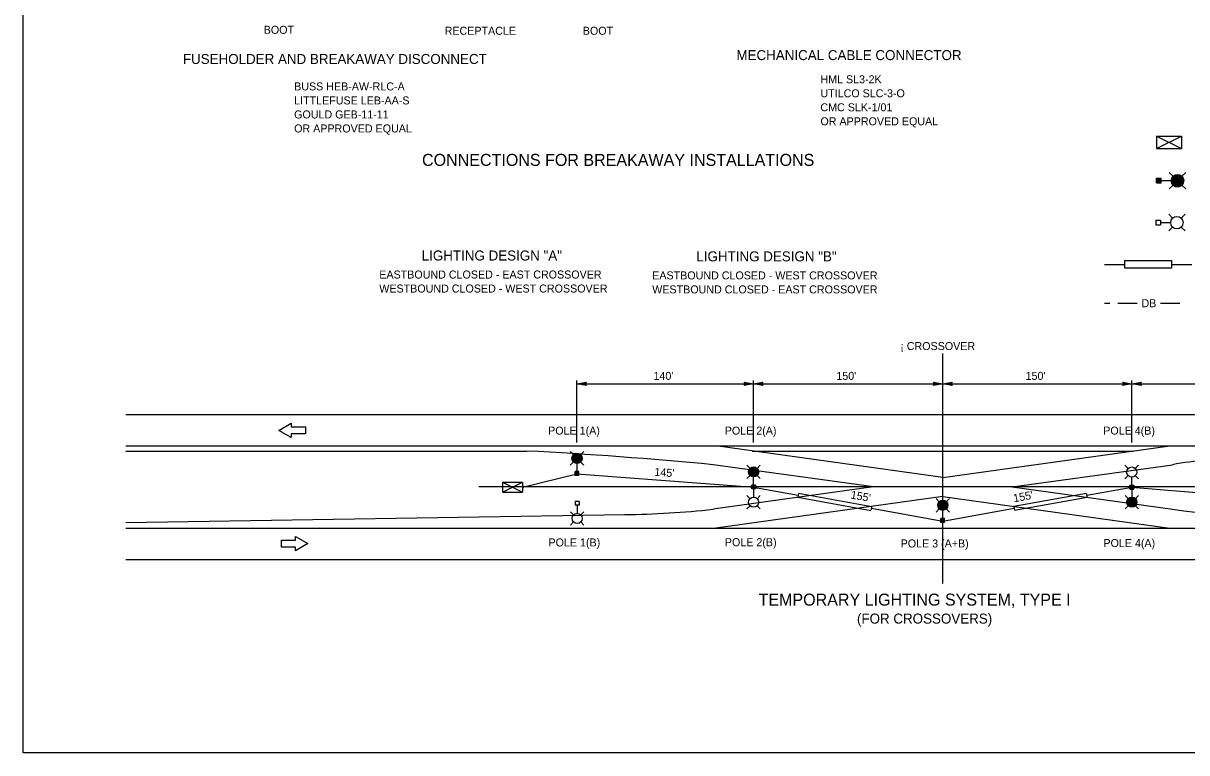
# Model space of a CAD drawing. Extents: x 99968 to 128667, y 90163 to 102182.
# Drawn here: x 120367 to 122113, y 93472 to 94565 of the extents above; entities that cross this region are included whole.
import ezdxf

# ---------------------------------------------------------------- set-up
doc = ezdxf.new("R2010")
doc.units = 0
doc.layers.add('Default', color=7, linetype='Continuous')
doc.layers.add('RD Standard Plans Active', color=7, linetype='Continuous')

msp = doc.modelspace()

# ---------------------------------------------------------------- linework, layer by layer
at = {"layer": 'Default'}
msp.add_lwpolyline([(120367.5, 95671.5), (123567.2, 95671.5), (123567.2, 93471.9), (120367.5, 93471.9)], close=True, dxfattribs=at)
at = {"layer": 'RD Standard Plans Active'}
for p, q in [((122067.2, 94395.9), (122104.6, 94395.9)), ((122067.2, 94377.2), (122104.6, 94395.9)), ((122067.2, 94395.9), (122104.6, 94377.2)), ((122067.2, 94395.9), (122067.2, 94377.2)), ((122104.6, 94395.9), (122104.6, 94377.2)), ((122067.2, 94377.2), (122104.6, 94377.2)), ((122067.3, 94325.7), (122067.3, 94332.7)), ((122067.3, 94332.7), (122074.3, 94332.7)), ((122067.3, 94332.1), (122074.3, 94332.1)), ((122067.3, 94331.5), (122074.3, 94331.5)), ((122067.3, 94330.9), (122074.3, 94330.9)), ((122067.3, 94330.3), (122074.3, 94330.3)), ((122067.3, 94329.8), (122074.3, 94329.8)), ((122067.3, 94329.2), (122074.3, 94329.2)), ((122067.3, 94328.6), (122074.3, 94328.6)), ((122067.3, 94328), (122074.3, 94328)), ((122067.3, 94327.4), (122074.3, 94327.4)), ((122067.3, 94326.8), (122074.3, 94326.8)), ((122067.3, 94326.3), (122074.3, 94326.3)), ((122067.3, 94325.7), (122074.3, 94325.7)), ((122070.8, 94329.2), (122070.8, 94329.2)), ((122074.3, 94325.7), (122074.3, 94332.7)), ((122074.3, 94329.2), (122089.4, 94329.2)), ((122092.2, 94335.8), (122086.4, 94341.5)), ((122089.4, 94329.2), (122108.1, 94329.2)), ((122089.5, 94330.3), (122108, 94330.3)), ((122089.5, 94329.8), (122108.1, 94329.8)), ((122089.5, 94328.6), (122108.1, 94328.6)), ((122089.5, 94328), (122108, 94328)), ((122089.6, 94330.9), (122107.9, 94330.9)), ((122089.6, 94327.4), (122107.9, 94327.4)), ((122089.7, 94331.5), (122107.8, 94331.5)), ((122089.7, 94326.8), (122107.8, 94326.8)), ((122089.9, 94332.1), (122107.6, 94332.1)), ((122089.9, 94326.3), (122107.6, 94326.3)), ((122090.1, 94332.7), (122107.4, 94332.7)), ((122090.1, 94325.7), (122107.4, 94325.7)), ((122090.4, 94333.3), (122107.1, 94333.3)), ((122090.4, 94325.1), (122107.1, 94325.1)), ((122090.7, 94333.8), (122106.8, 94333.8)), ((122091, 94334.4), (122106.5, 94334.4)), ((122091.5, 94335), (122106.1, 94335)), ((122092, 94335.6), (122105.5, 94335.6)), ((122092.6, 94336.2), (122104.9, 94336.2)), ((122093.3, 94336.8), (122104.2, 94336.8)), ((122094.2, 94337.3), (122103.3, 94337.3)), ((122095.5, 94337.9), (122102, 94337.9)), ((122105.4, 94335.8), (122111.1, 94341.5)), ((122108, 94330.3), (122108.1, 94330.3)), ((122108.1, 94329.5), (122108.1, 94329.5)), ((122092.2, 94322.6), (122086.4, 94316.8)), ((122090.7, 94324.5), (122106.8, 94324.5)), ((122091, 94323.9), (122106.5, 94323.9)), ((122091.5, 94323.3), (122106.1, 94323.3)), ((122092, 94322.8), (122105.5, 94322.8)), ((122092.6, 94322.2), (122104.9, 94322.2)), ((122093.3, 94321.6), (122104.2, 94321.6)), ((122094.2, 94321), (122103.3, 94321)), ((122095.5, 94320.4), (122102, 94320.4)), ((122105.4, 94322.6), (122111.1, 94316.8)), ((122091.3, 94272.9), (122085.6, 94278.7)), ((122104.5, 94272.9), (122110.3, 94278.7)), ((122066.4, 94269.8), (122066.4, 94262.8)), ((122066.4, 94269.8), (122073.4, 94269.8)), ((122066.4, 94262.8), (122073.4, 94262.8)), ((122069.9, 94266.3), (122069.9, 94266.3)), ((122073.4, 94269.8), (122073.4, 94262.8)), ((122073.4, 94266.3), (122088.6, 94266.3)), ((122091.3, 94259.7), (122085.6, 94253.9)), ((122104.5, 94259.7), (122110.3, 94253.9)), ((121989.5, 94203.6), (122019.9, 94203.6)), ((122019.9, 94209.7), (122089.9, 94209.7)), ((122019.9, 94198), (122019.9, 94209.7)), ((122089.9, 94209.7), (122089.9, 94198)), ((122089.9, 94203.6), (122120.2, 94203.6)), ((122089.9, 94198), (122019.9, 94198)), ((121989.5, 94145.5), (121997.5, 94145.5)), ((122009.1, 94145.5), (122038.3, 94145.5)), ((122073.3, 94145.5), (122102.4, 94145.5)), ((121746.7, 93725.3), (121746.7, 94070.2)), ((121198, 93936.6), (121198, 94029.6)), ((121462.9, 93936.6), (121462.9, 94029.6)), ((122030.5, 93936.6), (122030.5, 94029.6)), ((121198, 94024.6), (121462.9, 94024.6)), ((121462.9, 94024.6), (121746.7, 94024.6)), ((121746.7, 94024.6), (122030.5, 94024.6)), ((122030.5, 94024.6), (122295.4, 94024.6)), ((120521.4, 93978.9), (122851.2, 93978.9)), ((120521.4, 93931.6), (122851.2, 93931.6)), ((120521.4, 93924), (121122.3, 93924)), ((121746.7, 93884.3), (121406.1, 93931.6)), ((121460.6, 93924), (122032.8, 93924)), ((121746.7, 93884.3), (122087.2, 93931.6)), ((121192.7, 93918.4), (121188, 93923.1)), ((121192.7, 93907.7), (121188, 93903)), ((121191, 93910.4), (121191, 93915.7)), ((121191.4, 93909.4), (121191.4, 93916.7)), ((121191.9, 93908.6), (121191.9, 93917.5)), ((121192.4, 93908), (121192.4, 93918.1)), ((121192.8, 93907.6), (121192.8, 93918.5)), ((121193.3, 93907.1), (121193.3, 93919)), ((121193.8, 93906.8), (121193.8, 93919.3)), ((121194.3, 93906.5), (121194.3, 93919.6)), ((121194.7, 93906.2), (121194.7, 93919.8)), ((121195.2, 93906), (121195.2, 93920.1)), ((121195.7, 93905.9), (121195.7, 93920.2)), ((121196.2, 93905.7), (121196.2, 93920.4)), ((121196.6, 93905.6), (121196.6, 93920.5)), ((121197.1, 93920.6), (121197.1, 93920.6)), ((121197.1, 93905.5), (121197.1, 93920.6)), ((121197.6, 93905.5), (121197.6, 93920.6)), ((121197.8, 93920.6), (121197.8, 93920.6)), ((121198.1, 93905.5), (121198.1, 93920.6)), ((121198.5, 93905.5), (121198.5, 93920.6)), ((121199, 93905.5), (121199, 93920.6)), ((121199.5, 93905.6), (121199.5, 93920.5)), ((121199.9, 93905.7), (121199.9, 93920.4)), ((121200.4, 93905.9), (121200.4, 93920.2)), ((121200.9, 93906), (121200.9, 93920.1)), ((121201.4, 93906.2), (121201.4, 93919.8)), ((121201.8, 93906.5), (121201.8, 93919.6)), ((121202.3, 93906.8), (121202.3, 93919.3)), ((121202.8, 93907.1), (121202.8, 93919)), ((121203.3, 93907.6), (121203.3, 93918.5)), ((121203.4, 93918.4), (121208.1, 93923.1)), ((121203.4, 93907.7), (121208.1, 93903)), ((121203.7, 93908), (121203.7, 93918.1)), ((121204.2, 93908.6), (121204.2, 93917.5)), ((121204.7, 93909.4), (121204.7, 93916.7)), ((121205.1, 93910.4), (121205.1, 93915.7)), ((121116.5, 93869.6), (121197.9, 93889.7)), ((121200.9, 93893.2), (121195.2, 93893.2)), ((121195.2, 93887.5), (121195.2, 93893.2)), ((121195.7, 93887.5), (121195.7, 93893.2)), ((121196.2, 93887.5), (121196.2, 93893.2)), ((121196.6, 93887.5), (121196.6, 93893.2)), ((121197.1, 93887.5), (121197.1, 93893.2)), ((121197.6, 93887.5), (121197.6, 93893.2)), ((121197.9, 93889.7), (121464, 93869.6)), ((121198.1, 93893.2), (121198.1, 93905.5)), ((121198.1, 93887.5), (121198.1, 93893.2)), ((121198.1, 93890.3), (121198.1, 93890.3)), ((121198.5, 93887.5), (121198.5, 93893.2)), ((121199, 93887.5), (121199, 93893.2)), ((121199.5, 93887.5), (121199.5, 93893.2)), ((121199.9, 93887.5), (121199.9, 93893.2)), ((121200.4, 93887.5), (121200.4, 93893.2)), ((121200.9, 93887.5), (121200.9, 93893.2)), ((121642.6, 93870.1), (121402.2, 93903.5)), ((121457.6, 93898), (121452.9, 93902.7)), ((121455.9, 93890), (121455.9, 93895.3)), ((121456.3, 93889), (121456.3, 93896.3)), ((121456.8, 93888.3), (121456.8, 93897.1)), ((121457.3, 93887.7), (121457.3, 93897.7)), ((121457.8, 93887.2), (121457.8, 93898.2)), ((121458.2, 93886.8), (121458.2, 93898.6)), ((121458.7, 93886.4), (121458.7, 93898.9)), ((121459.2, 93886.1), (121459.2, 93899.2)), ((121459.6, 93885.9), (121459.6, 93899.5)), ((121460.1, 93885.6), (121460.1, 93899.7)), ((121460.6, 93885.5), (121460.6, 93899.9)), ((121461.1, 93885.3), (121461.1, 93900)), ((121461.5, 93885.2), (121461.5, 93900.1)), ((121462, 93900.2), (121462, 93900.2)), ((121462, 93885.2), (121462, 93900.2)), ((121462.5, 93885.1), (121462.5, 93900.2)), ((121462.7, 93900.2), (121462.7, 93900.2)), ((121463, 93885.1), (121463, 93900.2)), ((121463.4, 93885.1), (121463.4, 93900.2)), ((121463.9, 93885.2), (121463.9, 93900.2)), ((121464.4, 93885.2), (121464.4, 93900.1)), ((121464.9, 93885.3), (121464.9, 93900)), ((121465.3, 93885.5), (121465.3, 93899.9)), ((121465.8, 93885.6), (121465.8, 93899.7)), ((121466.3, 93885.9), (121466.3, 93899.5)), ((121466.7, 93886.1), (121466.7, 93899.2)), ((121467.2, 93886.4), (121467.2, 93898.9)), ((121467.7, 93886.8), (121467.7, 93898.6)), ((121468.2, 93887.2), (121468.2, 93898.2)), ((121468.3, 93898), (121473, 93902.7)), ((121468.6, 93887.7), (121468.6, 93897.7)), ((121469.1, 93888.3), (121469.1, 93897.1)), ((121469.6, 93889), (121469.6, 93896.3)), ((121470.1, 93890), (121470.1, 93895.3)), ((121850.8, 93870.1), (122091.2, 93903.5)), ((122024.7, 93897.9), (122020, 93902.6)), ((122035.4, 93897.9), (122040.1, 93902.6)), ((121086.2, 93877.4), (121116.4, 93877.4)), ((121086.2, 93862.3), (121116.4, 93877.4)), ((121086.2, 93877.4), (121116.4, 93862.3)), ((121086.2, 93877.4), (121086.2, 93862.3)), ((121116.4, 93877.4), (121116.4, 93862.3)), ((121200.9, 93887.5), (121195.2, 93887.5)), ((121457.6, 93887.3), (121452.9, 93882.6)), ((121465.8, 93872.8), (121460.1, 93872.8)), ((121460.1, 93867.1), (121460.1, 93872.8)), ((121465.8, 93872.8), (121460.2, 93872.8)), ((121460.2, 93872.8), (121460.2, 93867.1)), ((121460.6, 93867.1), (121460.6, 93872.8)), ((121461.1, 93867.1), (121461.1, 93872.8)), ((121461.5, 93867.1), (121461.5, 93872.8)), ((121462, 93867.1), (121462, 93872.8)), ((121462.5, 93867.1), (121462.5, 93872.8)), ((121463, 93872.8), (121463, 93885.1)), ((121463, 93867.1), (121463, 93872.8)), ((121463.4, 93867.1), (121463.4, 93872.8)), ((121463.9, 93867.1), (121463.9, 93872.8)), ((121464.4, 93867.1), (121464.4, 93872.8)), ((121464.9, 93867.1), (121464.9, 93872.8)), ((121465.3, 93867.1), (121465.3, 93872.8)), ((121465.8, 93867.1), (121465.8, 93872.8)), ((121465.8, 93872.8), (121465.8, 93867.1)), ((121468.3, 93887.3), (121473, 93882.6)), ((122024.7, 93887.2), (122020, 93882.5)), ((122027.2, 93872.7), (122032.9, 93872.7)), ((122027.2, 93867), (122027.2, 93872.7)), ((122027.5, 93872.9), (122033.2, 93872.9)), ((122027.5, 93872.9), (122027.5, 93867.3)), ((122028, 93872.9), (122028, 93867.3)), ((122028.5, 93872.9), (122028.5, 93867.3)), ((122028.9, 93872.9), (122028.9, 93867.3)), ((122029.4, 93872.9), (122029.4, 93867.3)), ((122029.9, 93872.9), (122029.9, 93867.3)), ((122030.1, 93872.7), (122030.1, 93885)), ((122030.4, 93872.9), (122030.4, 93867.3)), ((122030.8, 93872.9), (122030.8, 93867.3)), ((122031.3, 93872.9), (122031.3, 93867.3)), ((122031.8, 93872.9), (122031.8, 93867.3)), ((122032.2, 93872.9), (122032.2, 93867.3)), ((122032.7, 93872.9), (122032.7, 93867.3)), ((122032.9, 93867), (122032.9, 93872.7)), ((122033.2, 93872.9), (122033.2, 93867.3)), ((122035.4, 93887.2), (122040.1, 93882.5)), ((122851.2, 93870.1), (121050.9, 93870.1)), ((121086.2, 93862.3), (121116.4, 93862.3)), ((121642.6, 93870.1), (121402.2, 93836.7)), ((121746.7, 93855.9), (121406.1, 93808.6)), ((121457.7, 93852.6), (121453, 93857.3)), ((121465.8, 93867.1), (121460.1, 93867.1)), ((121465.8, 93867.1), (121460.2, 93867.1)), ((121463, 93870), (121463, 93870)), ((121463, 93870), (121463, 93870)), ((121463, 93870), (121529.8, 93858)), ((121463, 93867.1), (121463, 93854.8)), ((121468.4, 93852.6), (121473, 93857.3)), ((121529.3, 93854.7), (121639, 93835.1)), ((121530.2, 93859.9), (121529.4, 93855.7)), ((121530.3, 93860.8), (121640.1, 93841.1)), ((121746.7, 93855.9), (122087.2, 93808.6)), ((121850.8, 93870.1), (122091.2, 93836.7)), ((121962.1, 93860.6), (121853.3, 93841.1)), ((121963.2, 93854.6), (121854.4, 93835.1)), ((121962.3, 93859.7), (121963, 93855.5)), ((121962.6, 93857.7), (122030.5, 93869.8)), ((122025, 93852.8), (122020.3, 93857.4)), ((122026.6, 93854), (122026.6, 93840.8)), ((122027, 93854.2), (122027, 93840.6)), ((122027.2, 93867), (122032.9, 93867)), ((122027.5, 93867.3), (122033.2, 93867.3)), ((122027.5, 93854.4), (122027.5, 93840.4)), ((122028, 93854.6), (122028, 93840.2)), ((122028.5, 93854.7), (122028.5, 93840.1)), ((122028.9, 93854.8), (122028.9, 93840)), ((122029.4, 93854.9), (122029.4, 93839.9)), ((122029.9, 93854.9), (122029.9, 93839.8)), ((122030.1, 93869.8), (122030.1, 93869.8)), ((122030.1, 93869.8), (122295.9, 93847.6)), ((122030.4, 93870.1), (122030.4, 93870.1)), ((122030.4, 93867.3), (122030.4, 93855)), ((122030.4, 93855), (122030.4, 93839.8)), ((122030.8, 93854.9), (122030.8, 93839.8)), ((122031.3, 93854.9), (122031.3, 93839.9)), ((122031.8, 93854.8), (122031.8, 93840)), ((122032.2, 93854.7), (122032.2, 93840.1)), ((122032.7, 93854.6), (122032.7, 93840.2)), ((122033.2, 93854.4), (122033.2, 93840.4)), ((122033.7, 93854.2), (122033.7, 93840.6)), ((122034.1, 93854), (122034.1, 93840.8)), ((122035.7, 93852.8), (122040.4, 93857.4)), ((121201.2, 93848.6), (121195.5, 93848.6)), ((121195.5, 93848.6), (121195.5, 93842.9)), ((121201.2, 93842.9), (121195.5, 93842.9)), ((121198.4, 93845.7), (121198.4, 93845.7)), ((121198.4, 93842.9), (121198.4, 93830.6)), ((121201.2, 93848.6), (121201.2, 93842.9)), ((121457.7, 93841.9), (121453, 93837.2)), ((121468.4, 93841.9), (121473, 93837.2)), ((121639.9, 93840.2), (121639.2, 93836)), ((121639.6, 93838.3), (121747, 93819.1)), ((121741.3, 93848), (121736.6, 93852.7)), ((121741.3, 93837.3), (121736.6, 93832.6)), ((121739.6, 93840), (121739.6, 93845.3)), ((121740.1, 93839), (121740.1, 93846.3)), ((121740.5, 93838.2), (121740.5, 93847.1)), ((121741, 93837.7), (121741, 93847.7)), ((121741.5, 93837.2), (121741.5, 93848.2)), ((121742, 93836.8), (121742, 93848.6)), ((121742.4, 93836.4), (121742.4, 93848.9)), ((121742.9, 93836.1), (121742.9, 93849.2)), ((121743.4, 93835.9), (121743.4, 93849.5)), ((121743.8, 93835.6), (121743.8, 93849.7)), ((121744.3, 93835.5), (121744.3, 93849.8)), ((121744.8, 93835.3), (121744.8, 93850)), ((121745.3, 93835.2), (121745.3, 93850.1)), ((121745.7, 93850.2), (121745.7, 93850.2)), ((121745.7, 93835.1), (121745.7, 93850.2)), ((121746.2, 93835.1), (121746.2, 93850.2)), ((121746.4, 93850.2), (121746.4, 93850.2)), ((121746.7, 93835.1), (121746.7, 93850.2)), ((121747, 93819.1), (121853.8, 93838.2)), ((121747.2, 93835.1), (121747.2, 93850.2)), ((121747.6, 93835.1), (121747.6, 93850.2)), ((121748.1, 93835.2), (121748.1, 93850.1)), ((121748.6, 93835.3), (121748.6, 93850)), ((121749, 93835.5), (121749, 93849.8)), ((121749.5, 93835.6), (121749.5, 93849.7)), ((121750, 93835.9), (121750, 93849.5)), ((121750.5, 93836.1), (121750.5, 93849.2)), ((121750.9, 93836.4), (121750.9, 93848.9)), ((121751.4, 93836.8), (121751.4, 93848.6)), ((121751.9, 93837.2), (121751.9, 93848.2)), ((121752, 93848), (121756.7, 93852.7)), ((121752, 93837.3), (121756.7, 93832.6)), ((121752.4, 93837.7), (121752.4, 93847.7)), ((121752.8, 93838.2), (121752.8, 93847.1)), ((121753.3, 93839), (121753.3, 93846.3)), ((121753.8, 93840), (121753.8, 93845.3)), ((121853.4, 93840.2), (121854.2, 93836)), ((122025, 93842), (122020.3, 93837.4)), ((122023.3, 93850), (122023.3, 93844.8)), ((122023.7, 93851.1), (122023.7, 93843.7)), ((122024.2, 93851.8), (122024.2, 93843)), ((122024.7, 93852.4), (122024.7, 93842.4)), ((122025.1, 93852.9), (122025.1, 93841.9)), ((122025.6, 93853.3), (122025.6, 93841.5)), ((122026.1, 93853.6), (122026.1, 93841.1)), ((122030.6, 93839.8), (122030.6, 93839.8)), ((122031.3, 93839.9), (122031.3, 93839.8)), ((122034.6, 93853.6), (122034.6, 93841.1)), ((122035.1, 93853.3), (122035.1, 93841.5)), ((122035.6, 93852.9), (122035.6, 93841.9)), ((122035.7, 93842), (122040.4, 93837.4)), ((122036, 93852.4), (122036, 93842.4)), ((122036.5, 93851.8), (122036.5, 93843)), ((122037, 93851.1), (122037, 93843.7)), ((122037.4, 93850), (122037.4, 93844.8)), ((120521.4, 93816.8), (121269.8, 93828.7)), ((121193, 93828.4), (121188.3, 93833.1)), ((121203.7, 93828.4), (121208.4, 93833.1)), ((121749.5, 93822.8), (121743.8, 93822.8)), ((121743.8, 93817.1), (121743.8, 93822.8)), ((121744.3, 93817.1), (121744.3, 93822.8)), ((121744.8, 93817.1), (121744.8, 93822.8)), ((121745.3, 93817.1), (121745.3, 93822.8)), ((121745.7, 93817.1), (121745.7, 93822.8)), ((121746.2, 93817.1), (121746.2, 93822.8)), ((121746.7, 93822.8), (121746.7, 93835.1)), ((121746.7, 93817.1), (121746.7, 93822.8)), ((121746.7, 93820), (121746.7, 93820)), ((121747.2, 93817.1), (121747.2, 93822.8)), ((121747.6, 93817.1), (121747.6, 93822.8)), ((121748.1, 93817.1), (121748.1, 93822.8)), ((121748.6, 93817.1), (121748.6, 93822.8)), ((121749, 93817.1), (121749, 93822.8)), ((121749.5, 93817.1), (121749.5, 93822.8)), ((120521.4, 93808.6), (122851.2, 93808.6)), ((121193, 93817.7), (121188.3, 93813)), ((121203.7, 93817.7), (121208.4, 93813)), ((121749.5, 93817.1), (121743.8, 93817.1)), ((120521.4, 93761.3), (122851.2, 93761.3))]:
    msp.add_line(p, q, dxfattribs=at)
for points in [[(121212.1, 94022.2), (121198, 94024.6), (121212.1, 94027), (121209.9, 94024.6)], [(121448.8, 94027), (121462.9, 94024.6), (121448.8, 94022.2), (121451, 94024.6)], [(121477, 94022.2), (121462.9, 94024.6), (121477, 94027), (121474.8, 94024.6)], [(121732.6, 94027), (121746.7, 94024.6), (121732.6, 94022.2), (121734.8, 94024.6)], [(121760.8, 94022.2), (121746.7, 94024.6), (121760.8, 94027), (121758.6, 94024.6)], [(122016.4, 94027), (122030.5, 94024.6), (122016.4, 94022.2), (122018.6, 94024.6)], [(122044.6, 94022.2), (122030.5, 94024.6), (122044.6, 94027), (122042.4, 94024.6)], [(120750.9, 93955), (120769.3, 93965.7), (120769.3, 93960.3), (120790.6, 93960.3), (120790.6, 93949.7), (120769.3, 93949.7), (120769.3, 93944.4)], [(120794.4, 93785.2), (120776, 93774.6), (120776, 93779.9), (120754.7, 93779.9), (120754.7, 93790.6), (120776, 93790.6), (120776, 93795.9)]]:
    msp.add_lwpolyline(points, close=True, dxfattribs=at)
for centre, radius in [((122098.8, 94329.2), 9.33), ((122097.9, 94266.3), 9.33), ((121198.1, 93913), 7.57), ((121463, 93892.7), 7.57), ((122030.1, 93892.5), 7.57), ((121463, 93847.3), 7.57), ((122030.4, 93847.4), 7.57), ((121746.7, 93842.7), 7.57), ((121198.4, 93823), 7.57)]:
    msp.add_circle(centre, radius, dxfattribs=at)
for centre, radius, start, end in [((120807.4, 87714.3), 6217.7, 84.51026, 87.09669), ((122194, 93347.7), 565.2, 90.1458, 100.483), ((121252.5, 95219.2), 1390.5, 270.7118, 276.1804), ((122469.8, 96823.5), 3010.7, 262.7744, 268.0868)]:
    msp.add_arc(centre, radius, start, end, dxfattribs=at)

# ---------------------------------------------------------------- texts
for s, height, p in [(' BOOT', 12, (120723.7, 94549.2)), (' RECEPTACLE', 12, (120995.1, 94547.8)), (' BOOT', 12, (121202.3, 94547.8)), ('FUSEHOLDER AND BREAKAWAY DISCONNECT', 15, (120606.9, 94504)), ('MECHANICAL CABLE CONNECTOR', 15, (121437.2, 94509.8)), ('HML SL3-2K', 12, (121563.2, 94475.1)), ('BUSS HEB-AW-RLC-A', 12, (120773.8, 94464.4)), ('UTILCO SLC-3-O', 12, (121563.2, 94454.1)), ('LITTLEFUSE LEB-AA-S', 12, (120773.8, 94443.4)), ('GOULD GEB-11-11', 12, (120773.8, 94422.4)), ('CMC SLK-1/01', 12, (121563.2, 94433.1)), ('OR APPROVED EQUAL', 12, (120773.8, 94401.4)), ('OR APPROVED EQUAL', 12, (121563.2, 94412.1)), ('CONNECTIONS FOR BREAKAWAY INSTALLATIONS', 18, (120965.6, 94351.3)), ('LIGHTING DESIGN "A"', 15, (120965.1, 94209.5)), ('LIGHTING DESIGN "B"', 15, (121377.1, 94208.2)), ('EASTBOUND CLOSED - EAST CROSSOVER', 12, (120901.5, 94182.5)), ('EASTBOUND CLOSED - WEST CROSSOVER', 12, (121310.9, 94181.2)), ('WESTBOUND CLOSED - WEST CROSSOVER', 12, (120901.5, 94161.5)), ('WESTBOUND CLOSED - EAST CROSSOVER', 12, (121310.9, 94160.2)), ('DB', 12, (122044.8, 94139.5)), ('¡ CROSSOVER', 12, (121682.9, 94075.3)), ("140'", 12, (121312.8, 94030.6)), ("150'", 12, (121587.1, 94030.6)), ("150'", 12, (121870.9, 94030.6)), ('POLE 1(A)', 12, (121154.8, 93948.6)), ('POLE 2(A)', 12, (121419.7, 93948.6)), ('POLE 4(B)', 12, (121987.4, 93948.6)), ('POLE 1(B)', 12, (121155.3, 93781)), ('POLE 2(B)', 12, (121419.9, 93781.4)), ('POLE 3 (A+B)', 12, (121683.5, 93779.5)), ('POLE 4(A)', 12, (121987.7, 93780.1)), ('TEMPORARY LIGHTING SYSTEM, TYPE I', 18, (121470.4, 93692.3)), ('(FOR CROSSOVERS)', 15, (121618, 93665.4))]:
    msp.add_text(s, height=height, dxfattribs=at).set_placement(p)
for s, rotation, p in [("145'", 355.6879, (121313.8, 93887)), ("155'", 349.8455, (121607.9, 93853)), ("155'", 10.6187, (121853.6, 93847.1))]:
    msp.add_text(s, height=12, rotation=rotation, dxfattribs=at).set_placement(p)

doc.saveas('drawing.dxf')
